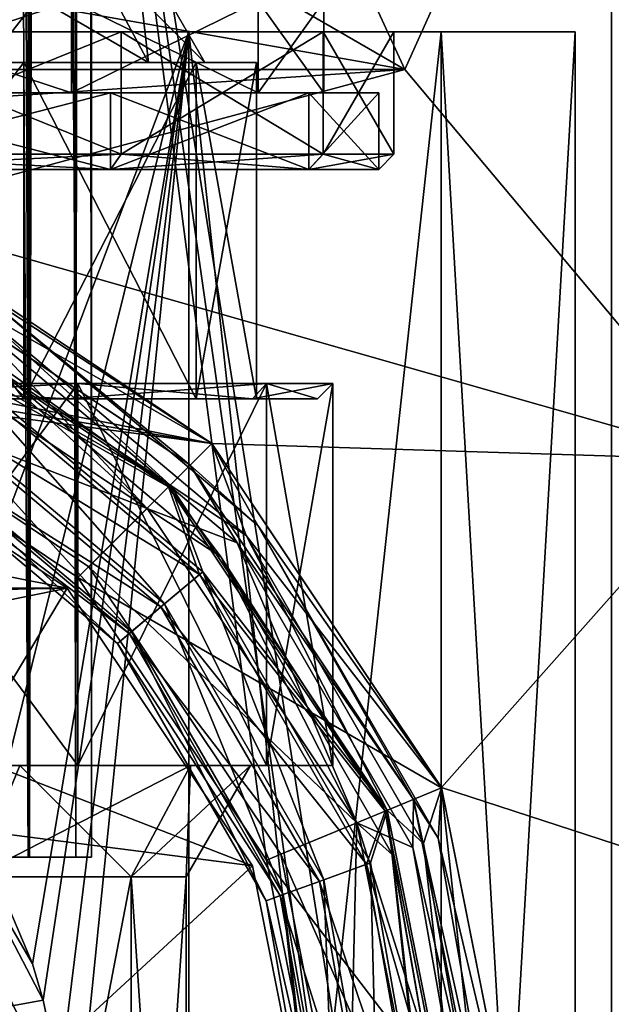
# Model space of a CAD drawing. Header units: millimetres. Extents: x -125 to 171, y -35 to 1363.
# Tile 367 of 656: x 9 to 19, y 970 to 986. Entities that reach past the tile are written whole.
import ezdxf

# ---------------------------------------------------------------- set-up
doc = ezdxf.new("R2010")
doc.units = ezdxf.units.MM
doc.header["$LTSCALE"] = 65.185185
for name, color, linetype in [('1459', 7, 'CONTINUOUS'), ('1460', 7, 'CONTINUOUS'), ('1472', 7, 'CONTINUOUS'), ('1474', 7, 'CONTINUOUS'), ('1475', 7, 'CONTINUOUS'), ('1478', 7, 'CONTINUOUS'), ('1479', 7, 'CONTINUOUS'), ('1481', 7, 'CONTINUOUS'), ('1482', 7, 'CONTINUOUS'), ('1497', 7, 'CONTINUOUS'), ('1498', 7, 'CONTINUOUS'), ('1499', 7, 'CONTINUOUS'), ('1500', 7, 'CONTINUOUS'), ('1501', 7, 'CONTINUOUS'), ('1502', 7, 'CONTINUOUS'), ('1503', 7, 'CONTINUOUS'), ('1504', 7, 'CONTINUOUS'), ('1505', 7, 'CONTINUOUS'), ('1506', 7, 'CONTINUOUS'), ('1507', 7, 'CONTINUOUS'), ('1533', 7, 'CONTINUOUS'), ('1534', 7, 'CONTINUOUS'), ('1536', 7, 'CONTINUOUS'), ('1540', 7, 'CONTINUOUS'), ('1552', 7, 'CONTINUOUS'), ('1553', 7, 'CONTINUOUS'), ('1555', 7, 'CONTINUOUS'), ('1567', 7, 'CONTINUOUS'), ('1568', 7, 'CONTINUOUS'), ('1569', 7, 'CONTINUOUS'), ('2199', 7, 'CONTINUOUS'), ('2200', 7, 'CONTINUOUS'), ('2201', 7, 'CONTINUOUS'), ('2203', 7, 'CONTINUOUS'), ('2207', 7, 'CONTINUOUS'), ('2208', 7, 'CONTINUOUS'), ('2212', 7, 'CONTINUOUS'), ('2213', 7, 'CONTINUOUS'), ('2214', 7, 'CONTINUOUS'), ('2216', 7, 'CONTINUOUS'), ('2217', 7, 'CONTINUOUS'), ('2221', 7, 'CONTINUOUS'), ('2222', 7, 'CONTINUOUS'), ('2223', 7, 'CONTINUOUS'), ('2224', 7, 'CONTINUOUS'), ('2226', 7, 'CONTINUOUS'), ('2227', 7, 'CONTINUOUS')]:
    doc.layers.add(name, color=color, linetype=linetype)

msp = doc.modelspace()

# ---------------------------------------------------------------- linework, layer by layer
at = {"layer": '1459', "linetype": 'CONTINUOUS'}
for points in [[(6.327, 948, 17.384), (11.892, 948, 14.172), (6.327, 986, 17.384), (6.327, 948, 17.384)], [(6.327, 986, 17.384), (11.892, 948, 14.172), (11.892, 986, 14.172), (6.327, 986, 17.384)], [(6.327, 986, -17.384), (11.892, 986, -14.172), (7.466, 974.25, -16.927), (6.327, 986, -17.384)], [(7.466, 974.25, -16.927), (11.892, 986, -14.172), (8.555, 972.58, -16.403), (7.466, 974.25, -16.927)], [(8.555, 972.58, -16.403), (11.892, 986, -14.172), (9.33, 970.757, -15.975), (8.555, 972.58, -16.403)], [(9.33, 970.757, -15.975), (11.892, 986, -14.172), (9.507, 970.164, -15.87), (9.33, 970.757, -15.975)], [(9.507, 970.164, -15.87), (11.892, 986, -14.172), (9.78, 968.881, -15.703), (9.507, 970.164, -15.87)], [(9.78, 968.881, -15.703), (11.892, 986, -14.172), (9.781, 965.119, -15.703), (9.78, 968.881, -15.703)], [(11.892, 986, -14.172), (11.892, 948, -14.172), (9.781, 965.119, -15.703), (11.892, 986, -14.172)], [(16.021, 948, -9.25), (11.892, 948, -14.172), (16.021, 986, -9.25), (16.021, 948, -9.25)], [(16.021, 986, -9.25), (11.892, 948, -14.172), (11.892, 986, -14.172), (16.021, 986, -9.25)], [(11.892, 948, 14.172), (16.021, 948, 9.25), (11.892, 986, 14.172), (11.892, 948, 14.172)], [(11.892, 986, 14.172), (16.021, 948, 9.25), (16.021, 986, 9.25), (11.892, 986, 14.172)], [(18.219, 948, -3.212), (16.021, 948, -9.25), (18.219, 986, -3.212), (18.219, 948, -3.212)], [(18.219, 986, -3.212), (16.021, 948, -9.25), (16.021, 986, -9.25), (18.219, 986, -3.212)], [(16.021, 948, 9.25), (18.219, 948, 3.212), (16.021, 986, 9.25), (16.021, 948, 9.25)], [(16.021, 986, 9.25), (18.219, 948, 3.212), (18.219, 986, 3.212), (16.021, 986, 9.25)], [(18.219, 948, 3.212), (18.219, 948, -3.212), (18.219, 986, 3.212), (18.219, 948, 3.212)], [(18.219, 986, 3.212), (18.219, 948, -3.212), (18.219, 986, -3.212), (18.219, 986, 3.212)]]:
    msp.add_3dface(points, dxfattribs=at)
at = {"layer": '1460', "linetype": 'CONTINUOUS'}
for points in [[(8.555, 972.58, -16.403), (9.33, 970.757, -15.975), (7.965, 973.1, -16.721), (8.555, 972.58, -16.403)], [(9.33, 970.757, -15.975), (9.507, 970.164, -15.87), (7.965, 973.1, -16.721), (9.33, 970.757, -15.975)], [(7.965, 973.1, -16.721), (9.507, 970.164, -15.87), (8.747, 970.028, -16.669), (7.965, 973.1, -16.721)], [(9.507, 970.164, -15.87), (9.78, 968.881, -15.703), (8.747, 970.028, -16.669), (9.507, 970.164, -15.87)]]:
    msp.add_3dface(points, dxfattribs=at)
at = {"layer": '1472', "linetype": 'CONTINUOUS'}
for points in [[(6.327, 986, 17.384), (11.892, 986, 14.172), (-6.327, 986, 17.384), (6.327, 986, 17.384)], [(-6.327, 986, 17.384), (11.892, 986, 14.172), (0, 986, 15.25), (-6.327, 986, 17.384)], [(0, 986, 15.25), (11.892, 986, 14.172), (5.836, 986, 14.089), (0, 986, 15.25)], [(11.892, 986, -14.172), (6.327, 986, -17.384), (0, 986, -15.25), (11.892, 986, -14.172)], [(11.892, 986, -14.172), (0, 986, -15.25), (5.836, 986, -14.089), (11.892, 986, -14.172)], [(11.892, 986, 14.172), (16.021, 986, 9.25), (5.836, 986, 14.089), (11.892, 986, 14.172)], [(5.836, 986, 14.089), (16.021, 986, 9.25), (10.783, 986, 10.783), (5.836, 986, 14.089)], [(10.783, 986, -10.783), (11.892, 986, -14.172), (5.836, 986, -14.089), (10.783, 986, -10.783)], [(10.783, 986, 10.783), (16.021, 986, 9.25), (14.089, 986, 5.836), (10.783, 986, 10.783)], [(16.021, 986, -9.25), (11.892, 986, -14.172), (10.783, 986, -10.783), (16.021, 986, -9.25)], [(14.089, 986, -5.836), (16.021, 986, -9.25), (10.783, 986, -10.783), (14.089, 986, -5.836)], [(16.021, 986, 9.25), (18.219, 986, 3.212), (14.089, 986, 5.836), (16.021, 986, 9.25)], [(14.089, 986, 5.836), (18.219, 986, 3.212), (15.25, 986, 0), (14.089, 986, 5.836)], [(18.219, 986, -3.212), (16.021, 986, -9.25), (14.089, 986, -5.836), (18.219, 986, -3.212)], [(15.25, 986, 0), (18.219, 986, -3.212), (14.089, 986, -5.836), (15.25, 986, 0)], [(18.219, 986, 3.212), (18.219, 986, -3.212), (15.25, 986, 0), (18.219, 986, 3.212)]]:
    msp.add_3dface(points, dxfattribs=at)
at = {"layer": '1474', "linetype": 'CONTINUOUS'}
for points in [[(5.836, 986, 14.089), (10.783, 986, 10.783), (5.836, 984, 14.089), (5.836, 986, 14.089)], [(5.836, 984, 14.089), (10.783, 986, 10.783), (10.783, 984, 10.783), (5.836, 984, 14.089)], [(10.783, 986, -10.783), (5.836, 986, -14.089), (10.783, 984, -10.783), (10.783, 986, -10.783)], [(10.783, 984, -10.783), (5.836, 986, -14.089), (5.836, 984, -14.089), (10.783, 984, -10.783)], [(10.783, 986, 10.783), (14.089, 986, 5.836), (10.783, 984, 10.783), (10.783, 986, 10.783)], [(10.783, 984, 10.783), (14.089, 986, 5.836), (14.089, 984, 5.836), (10.783, 984, 10.783)], [(14.089, 986, -5.836), (10.783, 986, -10.783), (14.089, 984, -5.836), (14.089, 986, -5.836)], [(14.089, 984, -5.836), (10.783, 986, -10.783), (10.783, 984, -10.783), (14.089, 984, -5.836)], [(14.089, 986, 5.836), (15.25, 986, 0), (14.089, 984, 5.836), (14.089, 986, 5.836)], [(15.25, 986, 0), (14.089, 986, -5.836), (15.25, 984), (15.25, 986, 0)], [(14.089, 984, 5.836), (15.25, 986, 0), (15.25, 984), (14.089, 984, 5.836)], [(15.25, 984), (14.089, 986, -5.836), (14.089, 984, -5.836), (15.25, 984)]]:
    msp.add_3dface(points, dxfattribs=at)
at = {"layer": '1475', "linetype": 'CONTINUOUS'}
for points in [[(5.836, 984, 14.089), (10.783, 984, 10.783), (5.74, 983.75, 13.858), (5.836, 984, 14.089)], [(5.74, 983.75, 13.858), (10.783, 984, 10.783), (10.607, 983.75, 10.607), (5.74, 983.75, 13.858)], [(10.607, 983.75, -10.607), (5.836, 984, -14.089), (5.74, 983.75, -13.858), (10.607, 983.75, -10.607)], [(10.783, 984, -10.783), (5.836, 984, -14.089), (10.607, 983.75, -10.607), (10.783, 984, -10.783)], [(10.783, 984, 10.783), (14.089, 984, 5.836), (10.607, 983.75, 10.607), (10.783, 984, 10.783)], [(10.607, 983.75, 10.607), (14.089, 984, 5.836), (13.858, 983.75, 5.74), (10.607, 983.75, 10.607)], [(13.858, 983.75, -5.74), (10.783, 984, -10.783), (10.607, 983.75, -10.607), (13.858, 983.75, -5.74)], [(14.089, 984, -5.836), (10.783, 984, -10.783), (13.858, 983.75, -5.74), (14.089, 984, -5.836)], [(14.089, 984, 5.836), (15.25, 984), (13.858, 983.75, 5.74), (14.089, 984, 5.836)], [(13.858, 983.75, 5.74), (15.25, 984), (15, 983.75), (13.858, 983.75, 5.74)], [(15, 983.75), (14.089, 984, -5.836), (13.858, 983.75, -5.74), (15, 983.75)], [(15.25, 984), (14.089, 984, -5.836), (15, 983.75), (15.25, 984)]]:
    msp.add_3dface(points, dxfattribs=at)
at = {"layer": '1478', "linetype": 'CONTINUOUS'}
for points in [[(10.076, 974, 10.076), (5.453, 974, 13.165), (10.076, 980.25, 10.076), (10.076, 974, 10.076)], [(10.076, 980.25, 10.076), (5.453, 974, 13.165), (5.453, 980.25, 13.165), (10.076, 980.25, 10.076)], [(5.453, 974, -13.165), (10.076, 974, -10.076), (5.453, 980.25, -13.165), (5.453, 974, -13.165)], [(5.453, 980.25, -13.165), (10.076, 974, -10.076), (10.076, 980.25, -10.076), (5.453, 980.25, -13.165)], [(13.165, 974, 5.453), (10.076, 974, 10.076), (13.165, 980.25, 5.453), (13.165, 974, 5.453)], [(13.165, 980.25, 5.453), (10.076, 974, 10.076), (10.076, 980.25, 10.076), (13.165, 980.25, 5.453)], [(10.076, 974, -10.076), (13.165, 974, -5.453), (10.076, 980.25, -10.076), (10.076, 974, -10.076)], [(10.076, 980.25, -10.076), (13.165, 974, -5.453), (13.165, 980.25, -5.453), (10.076, 980.25, -10.076)], [(14.25, 974, 0), (13.165, 974, 5.453), (14.25, 980.25), (14.25, 974, 0)], [(14.25, 980.25), (13.165, 974, 5.453), (13.165, 980.25, 5.453), (14.25, 980.25)], [(13.165, 974, -5.453), (14.25, 974, 0), (13.165, 980.25, -5.453), (13.165, 974, -5.453)], [(13.165, 980.25, -5.453), (14.25, 974, 0), (14.25, 980.25), (13.165, 980.25, -5.453)]]:
    msp.add_3dface(points, dxfattribs=at)
at = {"layer": '1479', "linetype": 'CONTINUOUS'}
for points in [[(9.122, 974, -9.122), (5.453, 974, -13.165), (4.937, 974, -11.918), (9.122, 974, -9.122)], [(5.453, 974, 13.165), (10.076, 974, 10.076), (9.122, 974, 9.122), (5.453, 974, 13.165)], [(10.076, 974, -10.076), (5.453, 974, -13.165), (9.122, 974, -9.122), (10.076, 974, -10.076)], [(9.122, 974, 9.122), (10.076, 974, 10.076), (11.918, 974, 4.937), (9.122, 974, 9.122)], [(11.918, 974, -4.937), (10.076, 974, -10.076), (9.122, 974, -9.122), (11.918, 974, -4.937)], [(10.076, 974, 10.076), (13.165, 974, 5.453), (11.918, 974, 4.937), (10.076, 974, 10.076)], [(13.165, 974, -5.453), (10.076, 974, -10.076), (11.918, 974, -4.937), (13.165, 974, -5.453)], [(11.918, 974, 4.937), (13.165, 974, 5.453), (12.9, 974, 0), (11.918, 974, 4.937)], [(12.9, 974, 0), (13.165, 974, -5.453), (11.918, 974, -4.937), (12.9, 974, 0)], [(13.165, 974, 5.453), (13.165, 974, -5.453), (12.9, 974, 0), (13.165, 974, 5.453)], [(13.165, 974, 5.453), (14.25, 974, 0), (13.165, 974, -5.453), (13.165, 974, 5.453)]]:
    msp.add_3dface(points, dxfattribs=at)
at = {"layer": '1481', "linetype": 'CONTINUOUS'}
for points in [[(9.122, 974, -9.122), (4.937, 974, -11.918), (8.379, 972.181, -8.379), (9.122, 974, -9.122)], [(9.122, 974, 9.122), (11.918, 974, 4.937), (8.379, 972.181, 8.379), (9.122, 974, 9.122)], [(8.379, 972.181, 8.379), (11.918, 974, 4.937), (10.948, 972.181, 4.535), (8.379, 972.181, 8.379)], [(10.948, 972.181, -4.535), (9.122, 974, -9.122), (8.379, 972.181, -8.379), (10.948, 972.181, -4.535)], [(11.918, 974, -4.937), (9.122, 974, -9.122), (10.948, 972.181, -4.535), (11.918, 974, -4.937)], [(11.918, 974, 4.937), (12.9, 974, 0), (10.948, 972.181, 4.535), (11.918, 974, 4.937)], [(10.948, 972.181, 4.535), (12.9, 974, 0), (11.85, 972.181), (10.948, 972.181, 4.535)], [(11.85, 972.181), (11.918, 974, -4.937), (10.948, 972.181, -4.535), (11.85, 972.181)], [(12.9, 974, 0), (11.918, 974, -4.937), (11.85, 972.181), (12.9, 974, 0)]]:
    msp.add_3dface(points, dxfattribs=at)
at = {"layer": '1482', "linetype": 'CONTINUOUS'}
for points in [[(8.379, 972.181, 8.379), (10.948, 972.181, 4.535), (8.379, 958.819, 8.379), (8.379, 972.181, 8.379)], [(8.379, 958.819, 8.379), (10.948, 972.181, 4.535), (10.948, 958.819, 4.535), (8.379, 958.819, 8.379)], [(10.948, 972.181, -4.535), (8.379, 972.181, -8.379), (10.948, 958.819, -4.535), (10.948, 972.181, -4.535)], [(10.948, 958.819, -4.535), (8.379, 972.181, -8.379), (8.379, 958.819, -8.379), (10.948, 958.819, -4.535)], [(10.948, 972.181, 4.535), (11.85, 972.181), (10.948, 958.819, 4.535), (10.948, 972.181, 4.535)], [(11.85, 972.181), (10.948, 972.181, -4.535), (11.85, 958.819), (11.85, 972.181)], [(10.948, 958.819, 4.535), (11.85, 972.181), (11.85, 958.819), (10.948, 958.819, 4.535)], [(11.85, 958.819), (10.948, 972.181, -4.535), (10.948, 958.819, -4.535), (11.85, 958.819)]]:
    msp.add_3dface(points, dxfattribs=at)
at = {"layer": '1497', "linetype": 'CONTINUOUS'}
for points in [[(9.192, 985.5, 9.192), (4.975, 985.5, 12.01), (8.595, 985.5, 8.595), (9.192, 985.5, 9.192)], [(4.975, 985.5, -12.01), (9.192, 985.5, -9.192), (8.595, 985.5, -8.595), (4.975, 985.5, -12.01)], [(11.229, 985.5, 4.651), (9.192, 985.5, 9.192), (8.595, 985.5, 8.595), (11.229, 985.5, 4.651)], [(8.595, 985.5, -8.595), (9.192, 985.5, -9.192), (11.229, 985.5, -4.651), (8.595, 985.5, -8.595)], [(12.01, 985.5, 4.975), (9.192, 985.5, 9.192), (11.229, 985.5, 4.651), (12.01, 985.5, 4.975)], [(9.192, 985.5, -9.192), (12.01, 985.5, -4.975), (11.229, 985.5, -4.651), (9.192, 985.5, -9.192)], [(12.155, 985.5), (12.01, 985.5, 4.975), (11.229, 985.5, 4.651), (12.155, 985.5)], [(12.01, 985.5, -4.975), (12.155, 985.5), (11.229, 985.5, -4.651), (12.01, 985.5, -4.975)], [(13, 985.5), (12.01, 985.5, 4.975), (12.155, 985.5), (13, 985.5)], [(12.01, 985.5, -4.975), (13, 985.5), (12.155, 985.5), (12.01, 985.5, -4.975)]]:
    msp.add_3dface(points, dxfattribs=at)
at = {"layer": '1498', "linetype": 'CONTINUOUS'}
for points in [[(4.975, 985.5, 12.01), (9.192, 985.5, 9.192), (4.975, 980, 12.01), (4.975, 985.5, 12.01)], [(4.975, 980, 12.01), (9.192, 985.5, 9.192), (9.192, 980, 9.192), (4.975, 980, 12.01)], [(9.192, 985.5, 9.192), (12.01, 985.5, 4.975), (9.192, 980, 9.192), (9.192, 985.5, 9.192)], [(9.192, 980, 9.192), (12.01, 985.5, 4.975), (12.01, 980, 4.975), (9.192, 980, 9.192)], [(12.01, 985.5, 4.975), (13, 985.5), (12.01, 980, 4.975), (12.01, 985.5, 4.975)], [(12.01, 980, 4.975), (13, 985.5), (13, 980), (12.01, 980, 4.975)]]:
    msp.add_3dface(points, dxfattribs=at)
at = {"layer": '1499', "linetype": 'CONTINUOUS'}
for points in [[(9.192, 985.5, -9.192), (4.975, 985.5, -12.01), (9.192, 980, -9.192), (9.192, 985.5, -9.192)], [(9.192, 980, -9.192), (4.975, 985.5, -12.01), (4.975, 980, -12.01), (9.192, 980, -9.192)], [(12.01, 985.5, -4.975), (9.192, 985.5, -9.192), (12.01, 980, -4.975), (12.01, 985.5, -4.975)], [(12.01, 980, -4.975), (9.192, 985.5, -9.192), (9.192, 980, -9.192), (12.01, 980, -4.975)], [(13, 985.5), (12.01, 985.5, -4.975), (13, 980), (13, 985.5)], [(13, 980), (12.01, 985.5, -4.975), (12.01, 980, -4.975), (13, 980)]]:
    msp.add_3dface(points, dxfattribs=at)
at = {"layer": '1500', "linetype": 'CONTINUOUS'}
for points in [[(4.975, 980, 12.01), (9.192, 980, 9.192), (9.899, 980, 9.899), (4.975, 980, 12.01)], [(5.358, 980, 12.934), (4.975, 980, 12.01), (9.899, 980, 9.899), (5.358, 980, 12.934)], [(9.192, 980, -9.192), (4.975, 980, -12.01), (9.899, 980, -9.899), (9.192, 980, -9.192)], [(9.899, 980, -9.899), (4.975, 980, -12.01), (5.358, 980, -12.934), (9.899, 980, -9.899)], [(9.192, 980, 9.192), (12.01, 980, 4.975), (12.934, 980, 5.358), (9.192, 980, 9.192)], [(9.899, 980, 9.899), (9.192, 980, 9.192), (12.934, 980, 5.358), (9.899, 980, 9.899)], [(12.01, 980, -4.975), (9.192, 980, -9.192), (12.934, 980, -5.358), (12.01, 980, -4.975)], [(12.934, 980, -5.358), (9.192, 980, -9.192), (9.899, 980, -9.899), (12.934, 980, -5.358)], [(12.01, 980, 4.975), (13, 980), (12.934, 980, 5.358), (12.01, 980, 4.975)], [(13, 980), (12.01, 980, -4.975), (14, 980), (13, 980)], [(14, 980), (12.01, 980, -4.975), (12.934, 980, -5.358), (14, 980)], [(12.934, 980, 5.358), (13, 980), (14, 980), (12.934, 980, 5.358)]]:
    msp.add_3dface(points, dxfattribs=at)
at = {"layer": '1501', "linetype": 'CONTINUOUS'}
for points in [[(5.453, 980.25, 13.165), (5.358, 980, 12.934), (9.899, 980, 9.899), (5.453, 980.25, 13.165)], [(10.076, 980.25, 10.076), (5.453, 980.25, 13.165), (9.899, 980, 9.899), (10.076, 980.25, 10.076)], [(10.076, 980.25, 10.076), (9.899, 980, 9.899), (12.934, 980, 5.358), (10.076, 980.25, 10.076)], [(13.165, 980.25, 5.453), (10.076, 980.25, 10.076), (12.934, 980, 5.358), (13.165, 980.25, 5.453)], [(13.165, 980.25, 5.453), (12.934, 980, 5.358), (14, 980), (13.165, 980.25, 5.453)], [(14.25, 980.25), (13.165, 980.25, 5.453), (14, 980), (14.25, 980.25)]]:
    msp.add_3dface(points, dxfattribs=at)
at = {"layer": '1502', "linetype": 'CONTINUOUS'}
for points in [[(5.74, 983.75, 13.858), (10.607, 983.75, 10.607), (5.74, 985, 13.858), (5.74, 983.75, 13.858)], [(5.74, 985, 13.858), (10.607, 983.75, 10.607), (10.607, 985, 10.607), (5.74, 985, 13.858)], [(10.607, 983.75, 10.607), (13.858, 983.75, 5.74), (10.607, 985, 10.607), (10.607, 983.75, 10.607)], [(10.607, 985, 10.607), (13.858, 983.75, 5.74), (13.858, 985, 5.74), (10.607, 985, 10.607)], [(13.858, 983.75, 5.74), (15, 983.75), (13.858, 985, 5.74), (13.858, 983.75, 5.74)], [(13.858, 985, 5.74), (15, 983.75), (15, 985), (13.858, 985, 5.74)]]:
    msp.add_3dface(points, dxfattribs=at)
at = {"layer": '1503', "linetype": 'CONTINUOUS'}
for points in [[(10.607, 983.75, -10.607), (5.74, 983.75, -13.858), (10.607, 985, -10.607), (10.607, 983.75, -10.607)], [(10.607, 985, -10.607), (5.74, 983.75, -13.858), (5.74, 985, -13.858), (10.607, 985, -10.607)], [(13.858, 983.75, -5.74), (10.607, 983.75, -10.607), (13.858, 985, -5.74), (13.858, 983.75, -5.74)], [(13.858, 985, -5.74), (10.607, 983.75, -10.607), (10.607, 985, -10.607), (13.858, 985, -5.74)], [(15, 983.75), (13.858, 983.75, -5.74), (15, 985), (15, 983.75)], [(15, 985), (13.858, 983.75, -5.74), (13.858, 985, -5.74), (15, 985)]]:
    msp.add_3dface(points, dxfattribs=at)
at = {"layer": '1504', "linetype": 'CONTINUOUS'}
for points in [[(5.453, 980.25, -13.165), (10.076, 980.25, -10.076), (5.358, 980, -12.934), (5.453, 980.25, -13.165)], [(10.076, 980.25, -10.076), (9.899, 980, -9.899), (5.358, 980, -12.934), (10.076, 980.25, -10.076)], [(10.076, 980.25, -10.076), (13.165, 980.25, -5.453), (9.899, 980, -9.899), (10.076, 980.25, -10.076)], [(13.165, 980.25, -5.453), (12.934, 980, -5.358), (9.899, 980, -9.899), (13.165, 980.25, -5.453)], [(13.165, 980.25, -5.453), (14.25, 980.25), (12.934, 980, -5.358), (13.165, 980.25, -5.453)], [(14.25, 980.25), (14, 980), (12.934, 980, -5.358), (14.25, 980.25)]]:
    msp.add_3dface(points, dxfattribs=at)
at = {"layer": '1505', "linetype": 'CONTINUOUS'}
for points in [[(5.396, 985, 13.027), (5.74, 985, 13.858), (9.97, 985, 9.97), (5.396, 985, 13.027)], [(9.97, 985, -9.97), (5.74, 985, -13.858), (5.396, 985, -13.027), (9.97, 985, -9.97)], [(5.74, 985, 13.858), (10.607, 985, 10.607), (9.97, 985, 9.97), (5.74, 985, 13.858)], [(10.607, 985, -10.607), (5.74, 985, -13.858), (9.97, 985, -9.97), (10.607, 985, -10.607)], [(9.97, 985, 9.97), (10.607, 985, 10.607), (13.027, 985, 5.396), (9.97, 985, 9.97)], [(13.027, 985, -5.396), (10.607, 985, -10.607), (9.97, 985, -9.97), (13.027, 985, -5.396)], [(10.607, 985, 10.607), (13.858, 985, 5.74), (13.027, 985, 5.396), (10.607, 985, 10.607)], [(13.858, 985, -5.74), (10.607, 985, -10.607), (13.027, 985, -5.396), (13.858, 985, -5.74)], [(13.027, 985, 5.396), (13.858, 985, 5.74), (14.1, 985), (13.027, 985, 5.396)], [(14.1, 985), (13.858, 985, -5.74), (13.027, 985, -5.396), (14.1, 985)], [(13.858, 985, 5.74), (15, 985), (14.1, 985), (13.858, 985, 5.74)], [(15, 985), (13.858, 985, -5.74), (14.1, 985), (15, 985)]]:
    msp.add_3dface(points, dxfattribs=at)
at = {"layer": '1506', "linetype": 'CONTINUOUS'}
for points in [[(5.396, 985, 13.027), (9.97, 985, 9.97), (5.396, 986.5, 13.027), (5.396, 985, 13.027)], [(5.396, 986.5, 13.027), (9.97, 985, 9.97), (9.97, 986.5, 9.97), (5.396, 986.5, 13.027)], [(9.97, 985, 9.97), (13.027, 985, 5.396), (9.97, 986.5, 9.97), (9.97, 985, 9.97)], [(9.97, 986.5, 9.97), (13.027, 985, 5.396), (13.027, 986.5, 5.396), (9.97, 986.5, 9.97)], [(13.027, 985, 5.396), (14.1, 985), (13.027, 986.5, 5.396), (13.027, 985, 5.396)], [(13.027, 986.5, 5.396), (14.1, 985), (14.1, 986.5), (13.027, 986.5, 5.396)]]:
    msp.add_3dface(points, dxfattribs=at)
at = {"layer": '1507', "linetype": 'CONTINUOUS'}
for points in [[(9.97, 985, -9.97), (5.396, 985, -13.027), (9.97, 986.5, -9.97), (9.97, 985, -9.97)], [(9.97, 986.5, -9.97), (5.396, 985, -13.027), (5.396, 986.5, -13.027), (9.97, 986.5, -9.97)], [(13.027, 985, -5.396), (9.97, 985, -9.97), (13.027, 986.5, -5.396), (13.027, 985, -5.396)], [(13.027, 986.5, -5.396), (9.97, 985, -9.97), (9.97, 986.5, -9.97), (13.027, 986.5, -5.396)], [(14.1, 985), (13.027, 985, -5.396), (14.1, 986.5), (14.1, 985)], [(14.1, 986.5), (13.027, 985, -5.396), (13.027, 986.5, -5.396), (14.1, 986.5)]]:
    msp.add_3dface(points, dxfattribs=at)
at = {"layer": '1533', "linetype": 'CONTINUOUS'}
for points in [[(8.595, 985.5, 8.595), (7.778, 987.5, 7.778), (10.163, 987.5, 4.21), (8.595, 985.5, 8.595)], [(11.229, 985.5, 4.651), (8.595, 985.5, 8.595), (10.163, 987.5, 4.21), (11.229, 985.5, 4.651)], [(11, 987.5), (11.229, 985.5, 4.651), (10.163, 987.5, 4.21), (11, 987.5)], [(12.155, 985.5), (11.229, 985.5, 4.651), (11, 987.5), (12.155, 985.5)]]:
    msp.add_3dface(points, dxfattribs=at)
at = {"layer": '1534', "linetype": 'CONTINUOUS'}
for points in [[(8.595, 985.5, -8.595), (11.229, 985.5, -4.651), (7.778, 987.5, -7.778), (8.595, 985.5, -8.595)], [(7.778, 987.5, -7.778), (11.229, 985.5, -4.651), (10.163, 987.5, -4.21), (7.778, 987.5, -7.778)], [(11.229, 985.5, -4.651), (12.155, 985.5), (10.163, 987.5, -4.21), (11.229, 985.5, -4.651)], [(12.155, 985.5), (11, 987.5), (10.163, 987.5, -4.21), (12.155, 985.5)]]:
    msp.add_3dface(points, dxfattribs=at)
at = {"layer": '1536', "color": 7, "linetype": 'CONTINUOUS', "true_color": 0xe0f2ff}
for points in [[(5.358, 979.934, -36.25), (9.899, 976.899, -36.25), (5.358, 979.934, -76.25), (5.358, 979.934, -36.25)], [(5.358, 979.934, -76.25), (9.899, 976.899, -36.25), (9.899, 976.899, -76.25), (5.358, 979.934, -76.25)], [(9.899, 976.899, -36.25), (12.934, 972.358, -36.25), (9.899, 976.899, -76.25), (9.899, 976.899, -36.25)], [(9.899, 976.899, -76.25), (12.934, 972.358, -36.25), (12.934, 972.358, -76.25), (9.899, 976.899, -76.25)], [(12.934, 972.358, -36.25), (14, 967, -36.25), (12.934, 972.358, -76.25), (12.934, 972.358, -36.25)], [(12.934, 972.358, -76.25), (14, 967, -36.25), (14, 967, -76.25), (12.934, 972.358, -76.25)]]:
    msp.add_3dface(points, dxfattribs=at)
at = {"layer": '1540', "color": 7, "linetype": 'CONTINUOUS', "true_color": 0xe0f2ff}
for points in [[(9.899, 976.899, -76.25), (-9.899, 976.899, -76.25), (-5.358, 979.934, -76.25), (9.899, 976.899, -76.25)], [(5.358, 979.934, -76.25), (9.899, 976.899, -76.25), (-5.358, 979.934, -76.25), (5.358, 979.934, -76.25)], [(-9.899, 976.899, -76.25), (9.899, 976.899, -76.25), (0, 976.7, -76.25), (-9.899, 976.899, -76.25)], [(0, 976.7, -76.25), (9.899, 976.899, -76.25), (4.209, 975.739, -76.25), (0, 976.7, -76.25)], [(9.899, 976.899, -76.25), (12.934, 972.358, -76.25), (4.209, 975.739, -76.25), (9.899, 976.899, -76.25)], [(4.209, 975.739, -76.25), (12.934, 972.358, -76.25), (7.584, 973.048, -76.25), (4.209, 975.739, -76.25)], [(7.584, 973.048, -76.25), (12.934, 972.358, -76.25), (9.457, 969.158, -76.25), (7.584, 973.048, -76.25)], [(12.934, 972.358, -76.25), (14, 967, -76.25), (9.457, 969.158, -76.25), (12.934, 972.358, -76.25)]]:
    msp.add_3dface(points, dxfattribs=at)
at = {"layer": '1552', "color": 7, "linetype": 'CONTINUOUS', "true_color": 0xe0f2ff}
msp.add_3dface([(7.584, 973.048, -36.25), (8.969, 969.047, -36.75), (9.457, 969.158, -36.25), (7.584, 973.048, -36.25)], dxfattribs=at)
at = {"layer": '1553', "color": 7, "linetype": 'CONTINUOUS', "true_color": 0xe0f2ff}
for points in [[(9.899, 976.899, -36.25), (5.358, 979.934, -36.25), (-9.899, 976.899, -36.25), (9.899, 976.899, -36.25)], [(9.899, 976.899, -36.25), (-9.899, 976.899, -36.25), (0, 976.7, -36.25), (9.899, 976.899, -36.25)], [(9.899, 976.899, -36.25), (0, 976.7, -36.25), (4.209, 975.739, -36.25), (9.899, 976.899, -36.25)], [(9.899, 976.899, -36.25), (4.209, 975.739, -36.25), (7.584, 973.048, -36.25), (9.899, 976.899, -36.25)], [(12.934, 972.358, -36.25), (9.899, 976.899, -36.25), (7.584, 973.048, -36.25), (12.934, 972.358, -36.25)], [(12.934, 972.358, -36.25), (7.584, 973.048, -36.25), (9.457, 969.158, -36.25), (12.934, 972.358, -36.25)], [(14, 967, -36.25), (12.934, 972.358, -36.25), (9.457, 969.158, -36.25), (14, 967, -36.25)]]:
    msp.add_3dface(points, dxfattribs=at)
at = {"layer": '1555', "color": 7, "linetype": 'CONTINUOUS', "true_color": 0xe0f2ff}
for points in [[(7.584, 973.048, -76.25), (9.457, 969.158, -76.25), (7.193, 972.736, -75.75), (7.584, 973.048, -76.25)], [(9.457, 969.158, -76.25), (8.969, 969.047, -75.75), (7.193, 972.736, -75.75), (9.457, 969.158, -76.25)]]:
    msp.add_3dface(points, dxfattribs=at)
at = {"layer": '1567', "linetype": 'CONTINUOUS'}
for points in [[(8.053, 1302.5, -6.422), (9.28, 1302.5, -4.469), (8.053, 972.5, -6.422), (8.053, 1302.5, -6.422)], [(8.053, 972.5, -6.422), (9.28, 1302.5, -4.469), (9.28, 972.5, -4.469), (8.053, 972.5, -6.422)], [(9.28, 1302.5, 4.469), (8.053, 1302.5, 6.422), (9.28, 972.5, 4.469), (9.28, 1302.5, 4.469)], [(9.28, 972.5, 4.469), (8.053, 1302.5, 6.422), (8.053, 972.5, 6.422), (9.28, 972.5, 4.469)], [(9.28, 1302.5, -4.469), (10.042, 1302.5, -2.292), (9.28, 972.5, -4.469), (9.28, 1302.5, -4.469)], [(9.28, 972.5, -4.469), (10.042, 1302.5, -2.292), (10.042, 972.5, -2.292), (9.28, 972.5, -4.469)], [(10.042, 1302.5, 2.292), (9.28, 1302.5, 4.469), (10.042, 972.5, 2.292), (10.042, 1302.5, 2.292)], [(10.042, 972.5, 2.292), (9.28, 1302.5, 4.469), (9.28, 972.5, 4.469), (10.042, 972.5, 2.292)], [(10.042, 1302.5, -2.292), (10.3, 1302.5), (10.042, 972.5, -2.292), (10.042, 1302.5, -2.292)], [(10.3, 1302.5), (10.042, 1302.5, 2.292), (10.3, 972.5, 0), (10.3, 1302.5)], [(10.042, 972.5, -2.292), (10.3, 1302.5), (10.3, 972.5, 0), (10.042, 972.5, -2.292)], [(10.3, 972.5, 0), (10.042, 1302.5, 2.292), (10.042, 972.5, 2.292), (10.3, 972.5, 0)]]:
    msp.add_3dface(points, dxfattribs=at)
at = {"layer": '1568', "linetype": 'CONTINUOUS'}
for points in [[(7.427, 972.5, -5.923), (8.053, 972.5, -6.422), (9.262, 972.5, -2.114), (7.427, 972.5, -5.923)], [(9.262, 972.5, 2.114), (8.053, 972.5, 6.422), (7.427, 972.5, 5.923), (9.262, 972.5, 2.114)], [(8.053, 972.5, -6.422), (9.28, 972.5, -4.469), (9.262, 972.5, -2.114), (8.053, 972.5, -6.422)], [(9.28, 972.5, 4.469), (8.053, 972.5, 6.422), (9.262, 972.5, 2.114), (9.28, 972.5, 4.469)], [(9.28, 972.5, -4.469), (9.28, 972.5, 4.469), (9.262, 972.5, 2.114), (9.28, 972.5, -4.469)], [(9.262, 972.5, -2.114), (9.28, 972.5, -4.469), (9.262, 972.5, 2.114), (9.262, 972.5, -2.114)], [(9.28, 972.5, -4.469), (10.042, 972.5, -2.292), (9.28, 972.5, 4.469), (9.28, 972.5, -4.469)], [(10.042, 972.5, -2.292), (10.042, 972.5, 2.292), (9.28, 972.5, 4.469), (10.042, 972.5, -2.292)], [(10.042, 972.5, -2.292), (10.3, 972.5, 0), (10.042, 972.5, 2.292), (10.042, 972.5, -2.292)]]:
    msp.add_3dface(points, dxfattribs=at)
at = {"layer": '1569', "linetype": 'CONTINUOUS'}
for points in [[(7.427, 972.5, -5.923), (9.262, 972.5, -2.114), (7.427, 1302.5, -5.923), (7.427, 972.5, -5.923)], [(7.427, 1302.5, -5.923), (9.262, 972.5, -2.114), (9.262, 1302.5, -2.114), (7.427, 1302.5, -5.923)], [(9.262, 972.5, 2.114), (7.427, 972.5, 5.923), (9.262, 1302.5, 2.114), (9.262, 972.5, 2.114)], [(9.262, 1302.5, 2.114), (7.427, 972.5, 5.923), (7.427, 1302.5, 5.923), (9.262, 1302.5, 2.114)], [(9.262, 972.5, -2.114), (9.262, 972.5, 2.114), (9.262, 1302.5, -2.114), (9.262, 972.5, -2.114)], [(9.262, 1302.5, -2.114), (9.262, 972.5, 2.114), (9.262, 1302.5, 2.114), (9.262, 1302.5, -2.114)]]:
    msp.add_3dface(points, dxfattribs=at)
at = {"layer": '2199', "color": 7, "linetype": 'CONTINUOUS', "true_color": 0xe0f2ff}
msp.add_3dface([(18.808, 992.889, -53.25), (24.718, 988.419, -53.543), (25.888, 985.809, -53.25), (18.808, 992.889, -53.25)], dxfattribs=at)
at = {"layer": '2200', "color": 7, "linetype": 'CONTINUOUS', "true_color": 0xe0f2ff}
for points in [[(8.209, 989.553, -53.25), (9.887, 997.434, -53.25), (15.427, 985.385, -53.25), (8.209, 989.553, -53.25)], [(9.887, 997.434, -53.25), (18.808, 992.889, -53.25), (15.427, 985.385, -53.25), (9.887, 997.434, -53.25)], [(15.427, 985.385, -53.25), (18.808, 992.889, -53.25), (20.785, 979, -53.25), (15.427, 985.385, -53.25)], [(18.808, 992.889, -53.25), (25.888, 985.809, -53.25), (20.785, 979, -53.25), (18.808, 992.889, -53.25)]]:
    msp.add_3dface(points, dxfattribs=at)
at = {"layer": '2201', "color": 7, "linetype": 'CONTINUOUS', "true_color": 0xe0f2ff}
for points in [[(5.453, 980.165, -53.25), (10.076, 977.076, -53.25), (5.453, 980.165, -52.25), (5.453, 980.165, -53.25)], [(5.453, 980.165, -52.25), (10.076, 977.076, -53.25), (10.076, 977.076, -52.25), (5.453, 980.165, -52.25)], [(10.076, 977.076, -53.25), (13.165, 972.453, -53.25), (10.076, 977.076, -52.25), (10.076, 977.076, -53.25)], [(10.076, 977.076, -52.25), (13.165, 972.453, -53.25), (13.165, 972.453, -52.25), (10.076, 977.076, -52.25)], [(13.165, 972.453, -53.25), (14.25, 967, -53.25), (13.165, 972.453, -52.25), (13.165, 972.453, -53.25)], [(13.165, 972.453, -52.25), (14.25, 967, -53.25), (14.25, 967, -52.25), (13.165, 972.453, -52.25)]]:
    msp.add_3dface(points, dxfattribs=at)
at = {"layer": '2203', "color": 7, "linetype": 'CONTINUOUS', "true_color": 0xe0f2ff}
for points in [[(0, 999, -52.25), (5.453, 980.165, -52.25), (9.887, 997.434, -52.25), (0, 999, -52.25)], [(5.453, 980.165, -52.25), (10.076, 977.076, -52.25), (9.887, 997.434, -52.25), (5.453, 980.165, -52.25)], [(10.076, 977.076, -52.25), (13.165, 972.453, -52.25), (9.887, 997.434, -52.25), (10.076, 977.076, -52.25)], [(13.165, 972.453, -52.25), (14.25, 967, -52.25), (9.887, 997.434, -52.25), (13.165, 972.453, -52.25)], [(9.887, 997.434, -52.25), (14.25, 967, -52.25), (18.808, 941.111, -52.25), (9.887, 997.434, -52.25)], [(18.809, 992.889, -52.25), (9.887, 997.434, -52.25), (18.808, 941.111, -52.25), (18.809, 992.889, -52.25)], [(25.888, 948.191, -52.25), (18.809, 992.889, -52.25), (18.808, 941.111, -52.25), (25.888, 948.191, -52.25)]]:
    msp.add_3dface(points, dxfattribs=at)
at = {"layer": '2207', "color": 7, "linetype": 'CONTINUOUS', "true_color": 0xe0f2ff}
for points in [[(8.209, 989.553, -53.25), (15.427, 985.385, -53.25), (8.208, 989.553, -53.75), (8.209, 989.553, -53.25)], [(8.208, 989.553, -53.75), (15.427, 985.385, -53.25), (15.427, 985.385, -53.75), (8.208, 989.553, -53.75)], [(15.427, 985.385, -53.25), (20.785, 979, -53.25), (15.427, 985.385, -53.75), (15.427, 985.385, -53.25)], [(15.427, 985.385, -53.75), (20.785, 979, -53.25), (20.785, 979, -53.75), (15.427, 985.385, -53.75)]]:
    msp.add_3dface(points, dxfattribs=at)
at = {"layer": '2208', "color": 7, "linetype": 'CONTINUOUS', "true_color": 0xe0f2ff}
for points in [[(-15.427, 985.385, -53.75), (-8.208, 989.553, -53.75), (15.427, 985.385, -53.75), (-15.427, 985.385, -53.75)], [(-8.208, 989.553, -53.75), (8.208, 989.553, -53.75), (15.427, 985.385, -53.75), (-8.208, 989.553, -53.75)], [(-15.427, 985.385, -53.75), (15.427, 985.385, -53.75), (0, 984.35, -53.75), (-15.427, 985.385, -53.75)], [(0, 984.35, -53.75), (15.427, 985.385, -53.75), (6.64, 983.029, -53.75), (0, 984.35, -53.75)], [(15.427, 985.385, -53.75), (20.785, 979, -53.75), (6.64, 983.029, -53.75), (15.427, 985.385, -53.75)], [(6.64, 983.029, -53.75), (20.785, 979, -53.75), (12.269, 979.268, -53.75), (6.64, 983.029, -53.75)], [(12.269, 979.268, -53.75), (20.785, 979, -53.75), (16.03, 973.639, -53.75), (12.269, 979.268, -53.75)], [(20.785, 979, -53.75), (23.635, 971.168, -53.75), (16.03, 973.639, -53.75), (20.785, 979, -53.75)], [(23.635, 971.168, -53.75), (17.35, 967, -53.75), (16.03, 973.639, -53.75), (23.635, 971.168, -53.75)], [(23.635, 971.168, -53.75), (23.635, 962.832, -53.75), (17.35, 967, -53.75), (23.635, 971.168, -53.75)]]:
    msp.add_3dface(points, dxfattribs=at)
at = {"layer": '2212', "color": 7, "linetype": 'CONTINUOUS', "true_color": 0xe0f2ff}
for points in [[(6.065, 981.644, -56.75), (11.208, 978.207, -56.75), (5.549, 980.396, -56.75), (6.065, 981.644, -56.75)], [(5.549, 980.396, -56.75), (11.208, 978.207, -56.75), (10.253, 977.253, -56.75), (5.549, 980.396, -56.75)], [(11.208, 978.207, -56.75), (14.644, 973.065, -56.75), (10.253, 977.253, -56.75), (11.208, 978.207, -56.75)], [(10.253, 977.253, -56.75), (14.644, 973.065, -56.75), (13.396, 972.549, -56.75), (10.253, 977.253, -56.75)], [(14.644, 973.065, -56.75), (15.85, 967, -56.75), (13.396, 972.549, -56.75), (14.644, 973.065, -56.75)], [(13.396, 972.549, -56.75), (15.85, 967, -56.75), (14.5, 967, -56.75), (13.396, 972.549, -56.75)]]:
    msp.add_3dface(points, dxfattribs=at)
at = {"layer": '2213', "color": 7, "linetype": 'CONTINUOUS', "true_color": 0xe0f2ff}
for points in [[(5.549, 980.396, -56.75), (10.253, 977.253, -56.75), (5.549, 980.396, -56.25), (5.549, 980.396, -56.75)], [(5.549, 980.396, -56.25), (10.253, 977.253, -56.75), (10.253, 977.253, -56.25), (5.549, 980.396, -56.25)], [(10.253, 977.253, -56.75), (13.396, 972.549, -56.75), (10.253, 977.253, -56.25), (10.253, 977.253, -56.75)], [(10.253, 977.253, -56.25), (13.396, 972.549, -56.75), (13.396, 972.549, -56.25), (10.253, 977.253, -56.25)], [(13.396, 972.549, -56.75), (14.5, 967, -56.75), (13.396, 972.549, -56.25), (13.396, 972.549, -56.75)], [(14.5, 967, -56.75), (14.5, 967, -56.25), (13.396, 972.549, -56.25), (14.5, 967, -56.75)]]:
    msp.add_3dface(points, dxfattribs=at)
at = {"layer": '2214', "color": 7, "linetype": 'CONTINUOUS', "true_color": 0xe0f2ff}
for points in [[(6.066, 981.643, -56.25), (5.549, 980.396, -56.25), (11.208, 978.207, -56.25), (6.066, 981.643, -56.25)], [(5.549, 980.396, -56.25), (10.253, 977.253, -56.25), (11.208, 978.207, -56.25), (5.549, 980.396, -56.25)], [(11.208, 978.207, -56.25), (10.253, 977.253, -56.25), (14.644, 973.065, -56.25), (11.208, 978.207, -56.25)], [(10.253, 977.253, -56.25), (13.396, 972.549, -56.25), (14.644, 973.065, -56.25), (10.253, 977.253, -56.25)], [(13.396, 972.549, -56.25), (14.5, 967, -56.25), (14.644, 973.065, -56.25), (13.396, 972.549, -56.25)], [(14.644, 973.065, -56.25), (14.5, 967, -56.25), (15.85, 967, -56.25), (14.644, 973.065, -56.25)]]:
    msp.add_3dface(points, dxfattribs=at)
at = {"layer": '2216', "color": 7, "linetype": 'CONTINUOUS', "true_color": 0xe0f2ff}
for points in [[(6.257, 982.105, -55.75), (8.102, 981.033, -56.104), (11.561, 978.561, -55.75), (6.257, 982.105, -55.75)], [(6.066, 981.643, -56.25), (11.208, 978.207, -56.25), (8.102, 981.033, -56.104), (6.066, 981.643, -56.25)], [(11.208, 978.207, -56.25), (12.413, 977.415, -56.104), (8.102, 981.033, -56.104), (11.208, 978.207, -56.25)], [(8.102, 981.033, -56.104), (12.413, 977.415, -56.104), (11.561, 978.561, -55.75), (8.102, 981.033, -56.104)], [(11.561, 978.561, -55.75), (12.413, 977.415, -56.104), (15.105, 973.257, -55.75), (11.561, 978.561, -55.75)], [(11.208, 978.207, -56.25), (14.644, 973.065, -56.25), (12.413, 977.415, -56.104), (11.208, 978.207, -56.25)], [(14.644, 973.065, -56.25), (15.226, 972.542, -56.104), (12.413, 977.415, -56.104), (14.644, 973.065, -56.25)], [(12.413, 977.415, -56.104), (15.226, 972.542, -56.104), (15.105, 973.257, -55.75), (12.413, 977.415, -56.104)], [(16.204, 967, -56.104), (16.35, 967, -55.75), (15.105, 973.257, -55.75), (16.204, 967, -56.104)], [(15.226, 972.542, -56.104), (16.204, 967, -56.104), (15.105, 973.257, -55.75), (15.226, 972.542, -56.104)], [(14.644, 973.065, -56.25), (15.85, 967, -56.25), (15.226, 972.542, -56.104), (14.644, 973.065, -56.25)], [(15.85, 967, -56.25), (16.204, 967, -56.104), (15.226, 972.542, -56.104), (15.85, 967, -56.25)]]:
    msp.add_3dface(points, dxfattribs=at)
at = {"layer": '2217', "color": 7, "linetype": 'CONTINUOUS', "true_color": 0xe0f2ff}
for points in [[(6.257, 982.105, -55.75), (11.561, 978.561, -55.75), (6.257, 982.105, -55.094), (6.257, 982.105, -55.75)], [(6.257, 982.105, -55.094), (11.561, 978.561, -55.75), (11.561, 978.561, -55.094), (6.257, 982.105, -55.094)], [(11.561, 978.561, -55.75), (15.105, 973.257, -55.75), (11.561, 978.561, -55.094), (11.561, 978.561, -55.75)], [(11.561, 978.561, -55.094), (15.105, 973.257, -55.75), (15.105, 973.257, -55.094), (11.561, 978.561, -55.094)], [(15.105, 973.257, -55.75), (16.35, 967, -55.75), (15.105, 973.257, -55.094), (15.105, 973.257, -55.75)], [(15.105, 973.257, -55.094), (16.35, 967, -55.75), (16.35, 967, -55.094), (15.105, 973.257, -55.094)]]:
    msp.add_3dface(points, dxfattribs=at)
at = {"layer": '2221', "color": 7, "linetype": 'CONTINUOUS', "true_color": 0xe0f2ff}
for points in [[(6.64, 983.029, -53.25), (8.373, 981.502, -53.453), (12.269, 979.268, -53.25), (6.64, 983.029, -53.25)], [(6.271, 982.14, -53.981), (11.587, 978.587, -53.981), (8.373, 981.502, -53.453), (6.271, 982.14, -53.981)], [(8.373, 981.502, -53.453), (11.587, 978.587, -53.981), (12.828, 977.764, -53.453), (8.373, 981.502, -53.453)], [(8.373, 981.502, -53.453), (12.828, 977.764, -53.453), (12.269, 979.268, -53.25), (8.373, 981.502, -53.453)], [(12.269, 979.268, -53.25), (12.828, 977.764, -53.453), (16.03, 973.638, -53.25), (12.269, 979.268, -53.25)], [(11.587, 978.587, -53.981), (15.14, 973.271, -53.981), (12.828, 977.764, -53.453), (11.587, 978.587, -53.981)], [(12.828, 977.764, -53.453), (15.14, 973.271, -53.981), (15.736, 972.727, -53.453), (12.828, 977.764, -53.453)], [(12.828, 977.764, -53.453), (15.736, 972.727, -53.453), (16.03, 973.638, -53.25), (12.828, 977.764, -53.453)], [(15.736, 972.727, -53.453), (16.746, 967, -53.453), (16.03, 973.638, -53.25), (15.736, 972.727, -53.453)], [(16.746, 967, -53.453), (17.35, 967, -53.25), (16.03, 973.638, -53.25), (16.746, 967, -53.453)], [(15.14, 973.271, -53.981), (16.387, 967, -53.981), (15.736, 972.727, -53.453), (15.14, 973.271, -53.981)], [(16.387, 967, -53.981), (16.746, 967, -53.453), (15.736, 972.727, -53.453), (16.387, 967, -53.981)]]:
    msp.add_3dface(points, dxfattribs=at)
at = {"layer": '2222', "color": 7, "linetype": 'CONTINUOUS', "true_color": 0xe0f2ff}
for points in [[(11.915, 978.915, -55.75), (8.279, 981.339, -56.457), (6.448, 982.567, -55.75), (11.915, 978.915, -55.75)], [(11.208, 978.207, -56.75), (6.065, 981.644, -56.75), (8.279, 981.339, -56.457), (11.208, 978.207, -56.75)], [(12.683, 977.643, -56.457), (11.208, 978.207, -56.75), (8.279, 981.339, -56.457), (12.683, 977.643, -56.457)], [(12.683, 977.643, -56.457), (8.279, 981.339, -56.457), (11.915, 978.915, -55.75), (12.683, 977.643, -56.457)], [(15.567, 973.448, -55.75), (12.683, 977.643, -56.457), (11.915, 978.915, -55.75), (15.567, 973.448, -55.75)], [(14.644, 973.065, -56.75), (11.208, 978.207, -56.75), (12.683, 977.643, -56.457), (14.644, 973.065, -56.75)], [(15.559, 972.663, -56.457), (14.644, 973.065, -56.75), (12.683, 977.643, -56.457), (15.559, 972.663, -56.457)], [(15.559, 972.663, -56.457), (12.683, 977.643, -56.457), (15.567, 973.448, -55.75), (15.559, 972.663, -56.457)], [(16.85, 967, -55.75), (15.559, 972.663, -56.457), (15.567, 973.448, -55.75), (16.85, 967, -55.75)], [(16.557, 967, -56.457), (15.85, 967, -56.75), (14.644, 973.065, -56.75), (16.557, 967, -56.457)], [(16.557, 967, -56.457), (14.644, 973.065, -56.75), (15.559, 972.663, -56.457), (16.557, 967, -56.457)], [(16.85, 967, -55.75), (16.557, 967, -56.457), (15.559, 972.663, -56.457), (16.85, 967, -55.75)]]:
    msp.add_3dface(points, dxfattribs=at)
at = {"layer": '2223', "color": 7, "linetype": 'CONTINUOUS', "true_color": 0xe0f2ff}
for points in [[(11.915, 978.915, -55.75), (6.448, 982.567, -55.75), (11.915, 978.915, -54.25), (11.915, 978.915, -55.75)], [(11.915, 978.915, -54.25), (6.448, 982.567, -55.75), (6.448, 982.567, -54.25), (11.915, 978.915, -54.25)], [(15.567, 973.448, -55.75), (11.915, 978.915, -55.75), (15.567, 973.448, -54.25), (15.567, 973.448, -55.75)], [(15.567, 973.448, -54.25), (11.915, 978.915, -55.75), (11.915, 978.915, -54.25), (15.567, 973.448, -54.25)], [(16.85, 967, -54.25), (16.85, 967, -55.75), (15.567, 973.448, -55.75), (16.85, 967, -54.25)], [(16.85, 967, -54.25), (15.567, 973.448, -55.75), (15.567, 973.448, -54.25), (16.85, 967, -54.25)]]:
    msp.add_3dface(points, dxfattribs=at)
at = {"layer": '2224', "color": 7, "linetype": 'CONTINUOUS', "true_color": 0xe0f2ff}
for points in [[(6.64, 983.029, -53.75), (12.269, 979.268, -53.75), (8.498, 981.719, -53.896), (6.64, 983.029, -53.75)], [(11.915, 978.915, -54.25), (6.448, 982.567, -54.25), (8.498, 981.719, -53.896), (11.915, 978.915, -54.25)], [(12.269, 979.268, -53.75), (13.02, 977.925, -53.896), (8.498, 981.719, -53.896), (12.269, 979.268, -53.75)], [(13.02, 977.925, -53.896), (11.915, 978.915, -54.25), (8.498, 981.719, -53.896), (13.02, 977.925, -53.896)], [(12.269, 979.268, -53.75), (16.03, 973.639, -53.75), (13.02, 977.925, -53.896), (12.269, 979.268, -53.75)], [(15.567, 973.448, -54.25), (11.915, 978.915, -54.25), (13.02, 977.925, -53.896), (15.567, 973.448, -54.25)], [(16.03, 973.639, -53.75), (15.971, 972.813, -53.896), (13.02, 977.925, -53.896), (16.03, 973.639, -53.75)], [(15.971, 972.813, -53.896), (15.567, 973.448, -54.25), (13.02, 977.925, -53.896), (15.971, 972.813, -53.896)], [(16.03, 973.639, -53.75), (17.35, 967, -53.75), (15.971, 972.813, -53.896), (16.03, 973.639, -53.75)], [(16.996, 967, -53.896), (16.85, 967, -54.25), (15.567, 973.448, -54.25), (16.996, 967, -53.896)], [(16.996, 967, -53.896), (15.567, 973.448, -54.25), (15.971, 972.813, -53.896), (16.996, 967, -53.896)], [(17.35, 967, -53.75), (16.996, 967, -53.896), (15.971, 972.813, -53.896), (17.35, 967, -53.75)]]:
    msp.add_3dface(points, dxfattribs=at)
at = {"layer": '2226', "linetype": 'CONTINUOUS'}
for points in [[(6.257, 982.105, -55.094), (11.561, 978.561, -55.094), (7.874, 980.638, -55.646), (6.257, 982.105, -55.094)], [(11.587, 978.587, -53.981), (6.271, 982.14, -53.981), (7.909, 980.699, -53.387), (11.587, 978.587, -53.981)], [(7.502, 979.994, -53.275), (11.494, 976.644, -53.275), (7.909, 980.699, -53.387), (7.502, 979.994, -53.275)], [(11.587, 978.587, -53.981), (7.909, 980.699, -53.387), (12.118, 977.168, -53.387), (11.587, 978.587, -53.981)], [(7.909, 980.699, -53.387), (11.494, 976.644, -53.275), (12.118, 977.168, -53.387), (7.909, 980.699, -53.387)], [(7.874, 980.638, -55.646), (12.064, 977.123, -55.646), (7.464, 979.928, -55.708), (7.874, 980.638, -55.646)], [(7.874, 980.638, -55.646), (11.561, 978.561, -55.094), (12.064, 977.123, -55.646), (7.874, 980.638, -55.646)], [(7.464, 979.928, -55.708), (11.435, 976.595, -55.708), (7.123, 979.338, -55.246), (7.464, 979.928, -55.708)], [(7.148, 979.38, -53.693), (10.951, 976.189, -53.693), (7.502, 979.994, -53.275), (7.148, 979.38, -53.693)], [(7.464, 979.928, -55.708), (12.064, 977.123, -55.646), (11.435, 976.595, -55.708), (7.464, 979.928, -55.708)], [(7.502, 979.994, -53.275), (10.951, 976.189, -53.693), (11.494, 976.644, -53.275), (7.502, 979.994, -53.275)], [(7, 979.125, -54.461), (10.725, 975.999, -54.461), (7.148, 979.38, -53.693), (7, 979.125, -54.461)], [(7.148, 979.38, -53.693), (10.725, 975.999, -54.461), (10.951, 976.189, -53.693), (7.148, 979.38, -53.693)], [(7.123, 979.338, -55.246), (10.914, 976.158, -55.246), (7, 979.125, -54.461), (7.123, 979.338, -55.246)], [(7.123, 979.338, -55.246), (11.435, 976.595, -55.708), (10.914, 976.158, -55.246), (7.123, 979.338, -55.246)], [(7, 979.125, -54.461), (10.914, 976.158, -55.246), (10.725, 975.999, -54.461), (7, 979.125, -54.461)], [(11.561, 978.561, -55.094), (15.105, 973.257, -55.094), (12.064, 977.123, -55.646), (11.561, 978.561, -55.094)], [(15.14, 973.271, -53.981), (11.587, 978.587, -53.981), (12.118, 977.168, -53.387), (15.14, 973.271, -53.981)], [(12.064, 977.123, -55.646), (14.798, 972.386, -55.646), (11.435, 976.595, -55.708), (12.064, 977.123, -55.646)], [(11.494, 976.644, -53.275), (14.099, 972.132, -53.275), (12.118, 977.168, -53.387), (11.494, 976.644, -53.275)], [(12.064, 977.123, -55.646), (15.105, 973.257, -55.094), (14.798, 972.386, -55.646), (12.064, 977.123, -55.646)], [(15.14, 973.271, -53.981), (12.118, 977.168, -53.387), (14.865, 972.41, -53.387), (15.14, 973.271, -53.981)], [(12.118, 977.168, -53.387), (14.099, 972.132, -53.275), (14.865, 972.41, -53.387), (12.118, 977.168, -53.387)], [(10.951, 976.189, -53.693), (13.433, 971.889, -53.693), (11.494, 976.644, -53.275), (10.951, 976.189, -53.693)], [(11.494, 976.644, -53.275), (13.433, 971.889, -53.693), (14.099, 972.132, -53.275), (11.494, 976.644, -53.275)], [(11.435, 976.595, -55.708), (14.028, 972.106, -55.708), (10.914, 976.158, -55.246), (11.435, 976.595, -55.708)], [(11.435, 976.595, -55.708), (14.798, 972.386, -55.646), (14.028, 972.106, -55.708), (11.435, 976.595, -55.708)], [(10.725, 975.999, -54.461), (13.156, 971.788, -54.461), (10.951, 976.189, -53.693), (10.725, 975.999, -54.461)], [(10.914, 976.158, -55.246), (13.388, 971.873, -55.246), (10.725, 975.999, -54.461), (10.914, 976.158, -55.246)], [(10.914, 976.158, -55.246), (14.028, 972.106, -55.708), (13.388, 971.873, -55.246), (10.914, 976.158, -55.246)], [(10.951, 976.189, -53.693), (13.156, 971.788, -54.461), (13.433, 971.889, -53.693), (10.951, 976.189, -53.693)], [(10.725, 975.999, -54.461), (13.388, 971.873, -55.246), (13.156, 971.788, -54.461), (10.725, 975.999, -54.461)], [(15.105, 973.257, -55.094), (16.35, 967, -55.094), (14.798, 972.386, -55.646), (15.105, 973.257, -55.094)], [(15.819, 967, -53.387), (15.14, 973.271, -53.981), (14.865, 972.41, -53.387), (15.819, 967, -53.387)], [(16.387, 967, -53.981), (15.14, 973.271, -53.981), (15.819, 967, -53.387), (16.387, 967, -53.981)], [(14.798, 972.386, -55.646), (15.748, 967, -55.646), (14.028, 972.106, -55.708), (14.798, 972.386, -55.646)], [(14.099, 972.132, -53.275), (15.004, 967, -53.275), (14.865, 972.41, -53.387), (14.099, 972.132, -53.275)], [(16.35, 967, -55.094), (15.748, 967, -55.646), (14.798, 972.386, -55.646), (16.35, 967, -55.094)], [(15.004, 967, -53.275), (15.819, 967, -53.387), (14.865, 972.41, -53.387), (15.004, 967, -53.275)], [(13.433, 971.889, -53.693), (14.295, 967, -53.693), (14.099, 972.132, -53.275), (13.433, 971.889, -53.693)], [(14.295, 967, -53.693), (15.004, 967, -53.275), (14.099, 972.132, -53.275), (14.295, 967, -53.693)], [(14.028, 972.106, -55.708), (14.928, 967, -55.708), (13.388, 971.873, -55.246), (14.028, 972.106, -55.708)], [(15.748, 967, -55.646), (14.928, 967, -55.708), (14.028, 972.106, -55.708), (15.748, 967, -55.646)], [(13.156, 971.788, -54.461), (14.001, 967, -54.461), (13.433, 971.889, -53.693), (13.156, 971.788, -54.461)], [(13.388, 971.873, -55.246), (14.247, 967, -55.246), (13.156, 971.788, -54.461), (13.388, 971.873, -55.246)], [(14.928, 967, -55.708), (14.247, 967, -55.246), (13.388, 971.873, -55.246), (14.928, 967, -55.708)], [(14.001, 967, -54.461), (14.295, 967, -53.693), (13.433, 971.889, -53.693), (14.001, 967, -54.461)], [(14.247, 967, -55.246), (14.001, 967, -54.461), (13.156, 971.788, -54.461), (14.247, 967, -55.246)]]:
    msp.add_3dface(points, dxfattribs=at)
at = {"layer": '2227', "color": 7, "linetype": 'CONTINUOUS', "true_color": 0xe0f2ff}
for points in [[(0, 981.25, -53.25), (-6.64, 983.029, -53.25), (12.269, 979.268, -53.25), (0, 981.25, -53.25)], [(-6.64, 983.029, -53.25), (6.64, 983.029, -53.25), (12.269, 979.268, -53.25), (-6.64, 983.029, -53.25)], [(5.453, 980.165, -53.25), (0, 981.25, -53.25), (12.269, 979.268, -53.25), (5.453, 980.165, -53.25)], [(10.076, 977.076, -53.25), (5.453, 980.165, -53.25), (12.269, 979.268, -53.25), (10.076, 977.076, -53.25)], [(10.076, 977.076, -53.25), (12.269, 979.268, -53.25), (16.03, 973.638, -53.25), (10.076, 977.076, -53.25)], [(13.165, 972.453, -53.25), (10.076, 977.076, -53.25), (16.03, 973.638, -53.25), (13.165, 972.453, -53.25)], [(17.35, 967, -53.25), (13.165, 972.453, -53.25), (16.03, 973.638, -53.25), (17.35, 967, -53.25)], [(14.25, 967, -53.25), (13.165, 972.453, -53.25), (17.35, 967, -53.25), (14.25, 967, -53.25)]]:
    msp.add_3dface(points, dxfattribs=at)

doc.saveas('drawing.dxf')
